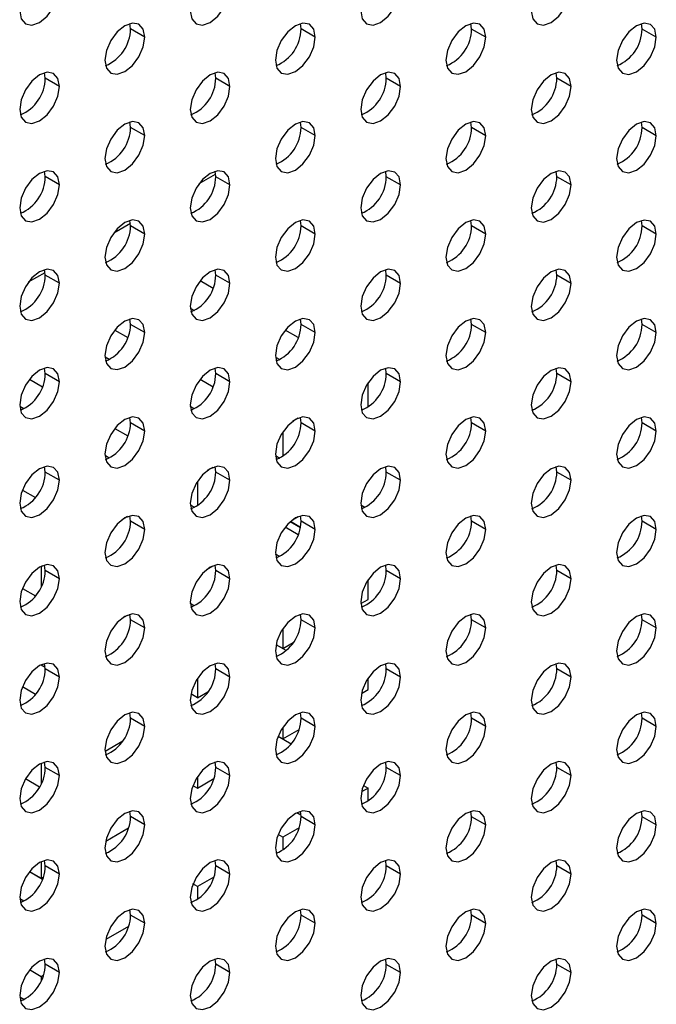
# Model space of a CAD drawing. Header units: millimetres. Extents: x 0 to 1118, y 0 to 864.
# Tile 290 of 309: x 1012 to 1016, y 703 to 709. Entities that reach past the tile are written whole.
import ezdxf

# ---------------------------------------------------------------- set-up
doc = ezdxf.new("R2010")
doc.units = ezdxf.units.MM

msp = doc.modelspace()

# ---------------------------------------------------------------- linework, layer by layer
at = {"color": 7, "linetype": 'Continuous', "lineweight": 25}
for p, q in [((1012.5828, 708.9044), (1012.5788, 708.9382)), ((1012.6712, 708.8533), (1012.5828, 708.9044)), ((1013.6435, 708.9043), (1013.6394, 708.9381)), ((1013.7319, 708.8532), (1013.6435, 708.9043)), ((1014.7041, 708.9042), (1014.7001, 708.938)), ((1014.7925, 708.8531), (1014.7041, 708.9042)), ((1015.7648, 708.9041), (1015.7608, 708.9379)), ((1015.8532, 708.853), (1015.7648, 708.9041)), ((1012.0525, 708.5982), (1012.0484, 708.6321)), ((1012.1409, 708.5472), (1012.0525, 708.5982)), ((1013.1131, 708.5981), (1013.1091, 708.632)), ((1013.2015, 708.5471), (1013.1131, 708.5981)), ((1014.1738, 708.598), (1014.1698, 708.6319)), ((1014.2622, 708.547), (1014.1738, 708.598)), ((1015.2345, 708.5979), (1015.2304, 708.6318)), ((1015.3228, 708.5469), (1015.2345, 708.5979)), ((1012.5828, 708.292), (1012.5788, 708.3258)), ((1012.6712, 708.2409), (1012.5828, 708.292)), ((1013.6435, 708.2919), (1013.6394, 708.3257)), ((1013.7319, 708.2408), (1013.6435, 708.2919)), ((1014.7041, 708.2918), (1014.7001, 708.3256)), ((1014.7925, 708.2407), (1014.7041, 708.2918)), ((1015.7648, 708.2917), (1015.7608, 708.3255)), ((1015.8532, 708.2406), (1015.7648, 708.2917)), ((1012.0525, 707.9858), (1012.0484, 708.0197)), ((1012.1409, 707.9348), (1012.0525, 707.9858)), ((1013.0094, 707.9429), (1013.1123, 708.0022)), ((1013.1131, 707.9857), (1013.1091, 708.0196)), ((1013.2015, 707.9347), (1013.1131, 707.9857)), ((1014.1738, 707.9856), (1014.1698, 708.0195)), ((1014.2622, 707.9346), (1014.1738, 707.9856)), ((1015.2345, 707.9855), (1015.2304, 708.0194)), ((1015.3228, 707.9345), (1015.2345, 707.9855)), ((1012.4791, 707.6367), (1012.5819, 707.6961)), ((1012.5828, 707.6795), (1012.5788, 707.7134)), ((1012.6712, 707.6285), (1012.5828, 707.6795)), ((1013.6435, 707.6794), (1013.6394, 707.7133)), ((1013.7319, 707.6284), (1013.6435, 707.6794)), ((1014.7041, 707.6793), (1014.7001, 707.7132)), ((1014.7925, 707.6283), (1014.7041, 707.6793)), ((1015.7648, 707.6792), (1015.7608, 707.7131)), ((1015.8532, 707.6282), (1015.7648, 707.6792)), ((1011.9488, 707.3306), (1012.0516, 707.39)), ((1012.0525, 707.3734), (1012.0484, 707.4073)), ((1012.1409, 707.3224), (1012.0525, 707.3734)), ((1013.1131, 707.3733), (1013.1091, 707.4072)), ((1013.2015, 707.3223), (1013.1131, 707.3733)), ((1014.1738, 707.3732), (1014.1698, 707.4071)), ((1014.2622, 707.3222), (1014.1738, 707.3732)), ((1015.2345, 707.3731), (1015.2304, 707.407)), ((1015.3228, 707.3221), (1015.2345, 707.3731)), ((1013.0961, 707.2911), (1013.0151, 707.3379)), ((1012.9544, 707.1688), (1012.9801, 707.154)), ((1012.5828, 707.0671), (1012.5788, 707.101)), ((1012.6712, 707.0161), (1012.5828, 707.0671)), ((1013.6435, 707.067), (1013.6394, 707.1009)), ((1013.7319, 707.016), (1013.6435, 707.067)), ((1014.7041, 707.0669), (1014.7001, 707.1008)), ((1014.7925, 707.0159), (1014.7041, 707.0669)), ((1015.7648, 707.0668), (1015.7608, 707.1007)), ((1015.8532, 707.0158), (1015.7648, 707.0668)), ((1012.4848, 707.0317), (1012.5658, 706.985)), ((1013.6265, 706.985), (1013.5455, 707.0317)), ((1012.4498, 706.8479), (1012.4241, 706.8627)), ((1013.4847, 706.8627), (1013.5105, 706.8478)), ((1012.0525, 706.761), (1012.0484, 706.7949)), ((1012.1409, 706.71), (1012.0525, 706.761)), ((1013.1131, 706.7609), (1013.1091, 706.7948)), ((1013.2015, 706.7099), (1013.1131, 706.7609)), ((1014.1738, 706.7608), (1014.1698, 706.7947)), ((1014.2622, 706.7098), (1014.1738, 706.7608)), ((1015.2345, 706.7607), (1015.2304, 706.7946)), ((1015.3228, 706.7097), (1015.2345, 706.7607)), ((1011.9545, 706.7256), (1012.0355, 706.6788)), ((1013.0152, 706.7256), (1013.0961, 706.6788)), ((1014.0602, 706.5528), (1014.0602, 706.7038)), ((1011.9195, 706.5417), (1011.8937, 706.5566)), ((1012.9802, 706.5416), (1012.9544, 706.5566)), ((1012.5828, 706.4547), (1012.5788, 706.4886)), ((1012.6712, 706.4037), (1012.5828, 706.4547)), ((1013.6256, 706.4837), (1013.5906, 706.4635)), ((1013.6435, 706.4546), (1013.6394, 706.4885)), ((1013.7319, 706.4036), (1013.6435, 706.4546)), ((1014.7041, 706.4545), (1014.7001, 706.4884)), ((1014.7925, 706.4035), (1014.7041, 706.4545)), ((1015.7648, 706.4544), (1015.7608, 706.4883)), ((1015.8532, 706.4034), (1015.7648, 706.4544)), ((1012.4849, 706.4194), (1012.5658, 706.3727)), ((1013.5298, 706.3977), (1013.5298, 706.2466)), ((1012.4499, 706.2355), (1012.424, 706.2504)), ((1013.4847, 706.2504), (1013.5106, 706.2354)), ((1013.4847, 706.2503), (1013.5106, 706.2354)), ((1012.0525, 706.1486), (1012.0484, 706.1824)), ((1012.1409, 706.0976), (1012.0525, 706.1486)), ((1013.0952, 706.1776), (1013.0603, 706.1574)), ((1013.1131, 706.1485), (1013.1091, 706.1823)), ((1013.2015, 706.0975), (1013.1131, 706.1485)), ((1014.1738, 706.1484), (1014.1698, 706.1822)), ((1014.2622, 706.0974), (1014.1738, 706.1484)), ((1015.2345, 706.1483), (1015.2304, 706.1821)), ((1015.3228, 706.0973), (1015.2345, 706.1483)), ((1012.9995, 706.0915), (1012.9995, 705.9405)), ((1011.9104, 706.0367), (1011.9913, 705.99)), ((1012.9544, 705.9442), (1012.9803, 705.9293)), ((1014.015, 705.9441), (1014.0409, 705.9292)), ((1012.5649, 705.8714), (1012.5301, 705.8513)), ((1012.5828, 705.8423), (1012.5788, 705.8762)), ((1012.6712, 705.7913), (1012.5828, 705.8423)), ((1013.5767, 705.8399), (1013.6394, 705.8037)), ((1013.6394, 705.8037), (1013.5768, 705.8399)), ((1013.5906, 705.8511), (1013.6256, 705.8713)), ((1013.6435, 705.8422), (1013.6394, 705.8761)), ((1013.7319, 705.7912), (1013.6435, 705.8422)), ((1014.7041, 705.8421), (1014.7001, 705.876)), ((1014.7925, 705.7911), (1014.7041, 705.8421)), ((1015.7648, 705.842), (1015.7608, 705.8759)), ((1015.8532, 705.791), (1015.7648, 705.842)), ((1013.5455, 705.8069), (1013.6265, 705.7602)), ((1013.5106, 705.623), (1013.4847, 705.638)), ((1012.0264, 705.5616), (1012.0272, 705.561)), ((1012.0345, 705.5652), (1012.0272, 705.561)), ((1012.0272, 705.561), (1012.0272, 705.4351)), ((1012.0525, 705.5362), (1012.0484, 705.57)), ((1012.1409, 705.4852), (1012.0525, 705.5362)), ((1013.0603, 705.545), (1013.0952, 705.5652)), ((1013.1131, 705.5361), (1013.1091, 705.5699)), ((1013.2015, 705.4851), (1013.1131, 705.5361)), ((1014.1738, 705.536), (1014.1698, 705.5698)), ((1014.2622, 705.485), (1014.1738, 705.536)), ((1015.2345, 705.5359), (1015.2304, 705.5697)), ((1015.3228, 705.4849), (1015.2345, 705.5359)), ((1014.0602, 705.3567), (1014.0602, 705.479)), ((1011.9104, 705.4244), (1011.9913, 705.3776)), ((1011.9104, 705.4243), (1011.9913, 705.3776)), ((1012.9803, 705.3169), (1012.9544, 705.3318)), ((1014.0151, 705.3307), (1014.0602, 705.3567)), ((1012.5301, 705.2389), (1012.5649, 705.259)), ((1012.5828, 705.2299), (1012.5788, 705.2638)), ((1012.6712, 705.1789), (1012.5828, 705.2299)), ((1013.6435, 705.2298), (1013.6394, 705.2637)), ((1013.7319, 705.1788), (1013.6435, 705.2298)), ((1014.7041, 705.2297), (1014.7001, 705.2636)), ((1014.7925, 705.1787), (1014.7041, 705.2297)), ((1015.7648, 705.2296), (1015.7608, 705.2635)), ((1015.8532, 705.1786), (1015.7648, 705.2296)), ((1013.5298, 705.1728), (1013.5298, 705.0505)), ((1013.5298, 705.0505), (1013.5947, 705.088)), ((1013.5298, 705.0505), (1013.4884, 705.0744)), ((1013.551, 705.0382), (1013.4884, 705.0744)), ((1012.0263, 704.9491), (1012.0521, 704.9342)), ((1012.0264, 704.9491), (1012.0272, 704.9486)), ((1012.0272, 704.9486), (1012.0345, 704.9528)), ((1012.0272, 704.9496), (1012.0272, 704.9486)), ((1012.0525, 704.9238), (1012.0484, 704.9576)), ((1012.1409, 704.8727), (1012.0525, 704.9238)), ((1013.1131, 704.9237), (1013.1091, 704.9575)), ((1013.2015, 704.8726), (1013.1131, 704.9237)), ((1014.1738, 704.9236), (1014.1698, 704.9574)), ((1014.2622, 704.8725), (1014.1738, 704.9236)), ((1015.2345, 704.9235), (1015.2304, 704.9573)), ((1015.3228, 704.8724), (1015.2345, 704.9235)), ((1012.9995, 704.8667), (1012.9995, 704.7444)), ((1014.0601, 704.7953), (1014.0601, 704.8666)), ((1011.9913, 704.7652), (1011.9104, 704.812)), ((1012.9995, 704.7444), (1013.0644, 704.7818)), ((1014.0195, 704.7718), (1014.0601, 704.7953)), ((1012.9995, 704.7444), (1012.9581, 704.7683)), ((1012.5828, 704.6175), (1012.5788, 704.6514)), ((1012.6712, 704.5665), (1012.5828, 704.6175)), ((1013.6435, 704.6174), (1013.6394, 704.6513)), ((1013.7319, 704.5664), (1013.6435, 704.6174)), ((1014.7041, 704.6173), (1014.7001, 704.6512)), ((1014.7925, 704.5663), (1014.7041, 704.6173)), ((1015.7648, 704.6172), (1015.7608, 704.6511)), ((1015.8532, 704.5662), (1015.7648, 704.6172)), ((1013.5298, 704.5604), (1013.5298, 704.4891)), ((1013.5298, 704.4891), (1013.6309, 704.5475)), ((1012.4241, 704.4122), (1012.534, 704.4757)), ((1013.5013, 704.5055), (1013.5823, 704.4588)), ((1013.5014, 704.5056), (1013.5298, 704.4891)), ((1012.0272, 704.3372), (1012.0272, 704.2103)), ((1012.0525, 704.3114), (1012.0484, 704.3452)), ((1012.1409, 704.2603), (1012.0525, 704.3114)), ((1013.1131, 704.3113), (1013.1091, 704.3451)), ((1013.2015, 704.2602), (1013.1131, 704.3113)), ((1014.1738, 704.3112), (1014.1698, 704.345)), ((1014.2622, 704.2601), (1014.1738, 704.3112)), ((1015.2345, 704.3111), (1015.2304, 704.3449)), ((1015.3228, 704.26), (1015.2345, 704.3111)), ((1012.0163, 704.1894), (1011.9296, 704.2395)), ((1012.0162, 704.1894), (1011.9296, 704.2394)), ((1012.9995, 704.2543), (1012.9995, 704.183)), ((1012.9995, 704.183), (1013.1006, 704.2414)), ((1012.971, 704.1994), (1012.9995, 704.183)), ((1014.0601, 704.1829), (1014.0195, 704.1594)), ((1014.0317, 704.1993), (1014.0601, 704.1829)), ((1014.0601, 704.1031), (1014.0601, 704.1829)), ((1012.5828, 704.0051), (1012.5788, 704.039)), ((1012.6712, 703.9541), (1012.5828, 704.0051)), ((1013.6173, 704.0303), (1013.6431, 704.0154)), ((1013.6435, 704.005), (1013.6394, 704.0389)), ((1013.7319, 703.954), (1013.6435, 704.005)), ((1014.7041, 704.0049), (1014.7001, 704.0388)), ((1014.7925, 703.9539), (1014.7041, 704.0049)), ((1015.7648, 704.0048), (1015.7608, 704.0387)), ((1015.8532, 703.9538), (1015.7648, 704.0048)), ((1012.4285, 703.8534), (1012.5703, 703.9352)), ((1013.6309, 703.9351), (1013.5298, 703.8767)), ((1013.5298, 703.8767), (1013.5013, 703.8932)), ((1013.5298, 703.8767), (1013.5298, 703.797)), ((1012.0272, 703.7247), (1012.0272, 703.6217)), ((1012.0525, 703.699), (1012.0484, 703.7328)), ((1012.1409, 703.6479), (1012.0525, 703.699)), ((1013.1131, 703.6989), (1013.1091, 703.7327)), ((1013.2015, 703.6478), (1013.1131, 703.6989)), ((1014.1738, 703.6988), (1014.1698, 703.7326)), ((1014.2622, 703.6477), (1014.1738, 703.6988)), ((1015.2345, 703.6987), (1015.2304, 703.7325)), ((1015.3228, 703.6476), (1015.2345, 703.6987)), ((1011.9545, 703.6637), (1012.0355, 703.6169)), ((1011.9546, 703.6637), (1012.0272, 703.6217)), ((1012.0272, 703.6217), (1012.04, 703.6291)), ((1013.1006, 703.629), (1012.9995, 703.5706)), ((1012.9995, 703.5706), (1012.971, 703.587)), ((1012.9995, 703.5706), (1012.9995, 703.4908)), ((1011.9196, 703.4797), (1011.8937, 703.4947)), ((1012.5828, 703.3927), (1012.5788, 703.4266)), ((1012.6712, 703.3417), (1012.5828, 703.3927)), ((1013.6435, 703.3926), (1013.6394, 703.4265)), ((1013.7319, 703.3416), (1013.6435, 703.3926)), ((1014.7041, 703.3925), (1014.7001, 703.4264)), ((1014.7925, 703.3415), (1014.7041, 703.3925)), ((1015.7648, 703.3924), (1015.7608, 703.4263)), ((1015.8532, 703.3414), (1015.7648, 703.3924)), ((1012.5703, 703.3228), (1012.4285, 703.241)), ((1012.0525, 703.0866), (1012.0484, 703.1204)), ((1012.1409, 703.0355), (1012.0525, 703.0866)), ((1013.1131, 703.0865), (1013.1091, 703.1203)), ((1013.2015, 703.0354), (1013.1131, 703.0865)), ((1014.1738, 703.0864), (1014.1698, 703.1202)), ((1014.2622, 703.0353), (1014.1738, 703.0864)), ((1015.2345, 703.0863), (1015.2304, 703.1201)), ((1015.3228, 703.0352), (1015.2345, 703.0863)), ((1012.0272, 703.0093), (1011.9546, 703.0513)), ((1012.04, 703.0167), (1012.0272, 703.0093)), ((1012.0272, 703.0093), (1012.0272, 702.9854)), ((1011.9196, 702.8673), (1011.8937, 702.8823))]:
    msp.add_line(p, q, dxfattribs=at)
at = {"color": 7, "linetype": 'Continuous', "lineweight": 25, "flags": 128}
for points in [[(1011.8934, 709.0167), (1011.9028, 708.9675), (1011.9296, 708.9366), (1011.9698, 708.9288), (1012.0171, 708.9453), (1012.0645, 708.9835), (1012.1046, 709.0376), (1012.1314, 709.0995), (1012.1409, 709.1596)], [(1012.954, 709.0166), (1012.9635, 708.9674), (1012.9903, 708.9365), (1013.0304, 708.9287), (1013.0778, 708.9452), (1013.1251, 708.9834), (1013.1653, 709.0375), (1013.1921, 709.0994), (1013.2015, 709.1595)], [(1014.0147, 709.0165), (1014.0241, 708.9673), (1014.0509, 708.9364), (1014.0911, 708.9286), (1014.1384, 708.9451), (1014.1858, 708.9833), (1014.2259, 709.0374), (1014.2528, 709.0993), (1014.2622, 709.1594)], [(1015.0754, 709.0164), (1015.0848, 708.9672), (1015.1116, 708.9363), (1015.1517, 708.9285), (1015.1991, 708.945), (1015.2465, 708.9832), (1015.2866, 709.0373), (1015.3134, 709.0992), (1015.3228, 709.1593)], [(1012.6712, 708.8533), (1012.6618, 708.9026), (1012.635, 708.9335), (1012.5948, 708.9413), (1012.5475, 708.9248), (1012.5001, 708.8866), (1012.46, 708.8324), (1012.4331, 708.7706), (1012.4237, 708.7105)], [(1013.7319, 708.8532), (1013.7224, 708.9025), (1013.6956, 708.9334), (1013.6555, 708.9412), (1013.6081, 708.9247), (1013.5608, 708.8865), (1013.5206, 708.8323), (1013.4938, 708.7705), (1013.4844, 708.7104)], [(1014.7925, 708.8531), (1014.7831, 708.9024), (1014.7563, 708.9333), (1014.7161, 708.9411), (1014.6688, 708.9246), (1014.6214, 708.8864), (1014.5813, 708.8322), (1014.5544, 708.7704), (1014.545, 708.7103)], [(1015.8532, 708.853), (1015.8438, 708.9023), (1015.8169, 708.9332), (1015.7768, 708.941), (1015.7294, 708.9245), (1015.6821, 708.8863), (1015.6419, 708.8321), (1015.6151, 708.7703), (1015.6057, 708.7102)], [(1012.4237, 708.7105), (1012.4331, 708.6612), (1012.46, 708.6303), (1012.5001, 708.6225), (1012.5475, 708.639), (1012.5948, 708.6772), (1012.635, 708.7314), (1012.6618, 708.7932), (1012.6712, 708.8533)], [(1013.4844, 708.7104), (1013.4938, 708.6611), (1013.5206, 708.6302), (1013.5608, 708.6224), (1013.6081, 708.6389), (1013.6555, 708.6771), (1013.6956, 708.7313), (1013.7224, 708.7931), (1013.7319, 708.8532)], [(1014.545, 708.7103), (1014.5544, 708.661), (1014.5813, 708.6301), (1014.6214, 708.6223), (1014.6688, 708.6388), (1014.7161, 708.677), (1014.7563, 708.7312), (1014.7831, 708.793), (1014.7925, 708.8531)], [(1015.6057, 708.7102), (1015.6151, 708.6609), (1015.6419, 708.63), (1015.6821, 708.6222), (1015.7294, 708.6387), (1015.7768, 708.6769), (1015.8169, 708.7311), (1015.8438, 708.7929), (1015.8532, 708.853)], [(1012.1409, 708.5472), (1012.1314, 708.5964), (1012.1046, 708.6273), (1012.0645, 708.6351), (1012.0171, 708.6186), (1011.9698, 708.5804), (1011.9296, 708.5263), (1011.9028, 708.4644), (1011.8934, 708.4043)], [(1013.2015, 708.5471), (1013.1921, 708.5963), (1013.1653, 708.6272), (1013.1251, 708.635), (1013.0778, 708.6185), (1013.0304, 708.5803), (1012.9903, 708.5262), (1012.9635, 708.4643), (1012.954, 708.4042)], [(1014.2622, 708.547), (1014.2528, 708.5962), (1014.2259, 708.6271), (1014.1858, 708.6349), (1014.1384, 708.6184), (1014.0911, 708.5802), (1014.0509, 708.5261), (1014.0241, 708.4642), (1014.0147, 708.4041)], [(1015.3228, 708.5469), (1015.3134, 708.5961), (1015.2866, 708.627), (1015.2465, 708.6348), (1015.1991, 708.6183), (1015.1517, 708.5801), (1015.1116, 708.526), (1015.0848, 708.4641), (1015.0754, 708.404)], [(1011.8934, 708.4043), (1011.9028, 708.3551), (1011.9296, 708.3242), (1011.9698, 708.3164), (1012.0171, 708.3328), (1012.0645, 708.3711), (1012.1046, 708.4252), (1012.1314, 708.4871), (1012.1409, 708.5472)], [(1012.954, 708.4042), (1012.9635, 708.355), (1012.9903, 708.3241), (1013.0304, 708.3163), (1013.0778, 708.3328), (1013.1251, 708.371), (1013.1653, 708.4251), (1013.1921, 708.487), (1013.2015, 708.5471)], [(1014.0147, 708.4041), (1014.0241, 708.3549), (1014.0509, 708.324), (1014.0911, 708.3162), (1014.1384, 708.3327), (1014.1858, 708.3709), (1014.2259, 708.425), (1014.2528, 708.4869), (1014.2622, 708.547)], [(1015.0754, 708.404), (1015.0848, 708.3548), (1015.1116, 708.3239), (1015.1517, 708.3161), (1015.1991, 708.3326), (1015.2465, 708.3708), (1015.2866, 708.4249), (1015.3134, 708.4868), (1015.3228, 708.5469)], [(1012.6712, 708.2409), (1012.6618, 708.2902), (1012.635, 708.321), (1012.5948, 708.3288), (1012.5475, 708.3124), (1012.5001, 708.2742), (1012.46, 708.22), (1012.4331, 708.1582), (1012.4237, 708.0981)], [(1013.7319, 708.2408), (1013.7224, 708.2901), (1013.6956, 708.3209), (1013.6555, 708.3287), (1013.6081, 708.3123), (1013.5608, 708.2741), (1013.5206, 708.2199), (1013.4938, 708.1581), (1013.4844, 708.098)], [(1014.7925, 708.2407), (1014.7831, 708.29), (1014.7563, 708.3208), (1014.7161, 708.3286), (1014.6688, 708.3122), (1014.6214, 708.274), (1014.5813, 708.2198), (1014.5544, 708.158), (1014.545, 708.0979)], [(1015.8532, 708.2406), (1015.8438, 708.2899), (1015.8169, 708.3207), (1015.7768, 708.3285), (1015.7294, 708.3121), (1015.6821, 708.2739), (1015.6419, 708.2197), (1015.6151, 708.1579), (1015.6057, 708.0978)], [(1012.4237, 708.0981), (1012.4331, 708.0488), (1012.46, 708.0179), (1012.5001, 708.0101), (1012.5475, 708.0266), (1012.5948, 708.0648), (1012.635, 708.119), (1012.6618, 708.1808), (1012.6712, 708.2409)], [(1013.4844, 708.098), (1013.4938, 708.0487), (1013.5206, 708.0178), (1013.5608, 708.01), (1013.6081, 708.0265), (1013.6555, 708.0647), (1013.6956, 708.1189), (1013.7224, 708.1807), (1013.7319, 708.2408)], [(1014.545, 708.0979), (1014.5544, 708.0486), (1014.5813, 708.0177), (1014.6214, 708.0099), (1014.6688, 708.0264), (1014.7161, 708.0646), (1014.7563, 708.1188), (1014.7831, 708.1806), (1014.7925, 708.2407)], [(1015.6057, 708.0978), (1015.6151, 708.0485), (1015.6419, 708.0176), (1015.6821, 708.0098), (1015.7294, 708.0263), (1015.7768, 708.0645), (1015.8169, 708.1187), (1015.8438, 708.1805), (1015.8532, 708.2406)], [(1012.1409, 707.9348), (1012.1314, 707.984), (1012.1046, 708.0149), (1012.0645, 708.0227), (1012.0171, 708.0062), (1011.9698, 707.968), (1011.9296, 707.9139), (1011.9028, 707.852), (1011.8934, 707.7919)], [(1013.2015, 707.9347), (1013.1921, 707.9839), (1013.1653, 708.0148), (1013.1251, 708.0226), (1013.0778, 708.0061), (1013.0304, 707.9679), (1012.9903, 707.9138), (1012.9635, 707.8519), (1012.954, 707.7918)], [(1014.2622, 707.9346), (1014.2528, 707.9838), (1014.2259, 708.0147), (1014.1858, 708.0225), (1014.1384, 708.006), (1014.0911, 707.9678), (1014.0509, 707.9137), (1014.0241, 707.8518), (1014.0147, 707.7917)], [(1015.3228, 707.9345), (1015.3134, 707.9837), (1015.2866, 708.0146), (1015.2465, 708.0224), (1015.1991, 708.0059), (1015.1517, 707.9677), (1015.1116, 707.9136), (1015.0848, 707.8517), (1015.0754, 707.7916)], [(1011.8934, 707.7919), (1011.9028, 707.7427), (1011.9296, 707.7118), (1011.9698, 707.704), (1012.0171, 707.7204), (1012.0645, 707.7587), (1012.1046, 707.8128), (1012.1314, 707.8747), (1012.1409, 707.9348)], [(1012.954, 707.7918), (1012.9635, 707.7426), (1012.9903, 707.7117), (1013.0304, 707.7039), (1013.0778, 707.7203), (1013.1251, 707.7586), (1013.1653, 707.8127), (1013.1921, 707.8746), (1013.2015, 707.9347)], [(1014.0147, 707.7917), (1014.0241, 707.7425), (1014.0509, 707.7116), (1014.0911, 707.7038), (1014.1384, 707.7202), (1014.1858, 707.7585), (1014.2259, 707.8126), (1014.2528, 707.8745), (1014.2622, 707.9346)], [(1015.0754, 707.7916), (1015.0848, 707.7424), (1015.1116, 707.7115), (1015.1517, 707.7037), (1015.1991, 707.7201), (1015.2465, 707.7584), (1015.2866, 707.8125), (1015.3134, 707.8744), (1015.3228, 707.9345)], [(1012.6712, 707.6285), (1012.6618, 707.6778), (1012.635, 707.7086), (1012.5948, 707.7164), (1012.5475, 707.7), (1012.5001, 707.6618), (1012.46, 707.6076), (1012.4331, 707.5458), (1012.4237, 707.4857)], [(1013.7319, 707.6284), (1013.7224, 707.6777), (1013.6956, 707.7085), (1013.6555, 707.7163), (1013.6081, 707.6999), (1013.5608, 707.6617), (1013.5206, 707.6075), (1013.4938, 707.5457), (1013.4844, 707.4856)], [(1014.7925, 707.6283), (1014.7831, 707.6776), (1014.7563, 707.7084), (1014.7161, 707.7162), (1014.6688, 707.6998), (1014.6214, 707.6616), (1014.5813, 707.6074), (1014.5544, 707.5456), (1014.545, 707.4855)], [(1015.8532, 707.6282), (1015.8438, 707.6775), (1015.8169, 707.7083), (1015.7768, 707.7161), (1015.7294, 707.6997), (1015.6821, 707.6615), (1015.6419, 707.6073), (1015.6151, 707.5455), (1015.6057, 707.4854)], [(1012.4237, 707.4857), (1012.4331, 707.4364), (1012.46, 707.4055), (1012.5001, 707.3977), (1012.5475, 707.4142), (1012.5948, 707.4524), (1012.635, 707.5066), (1012.6618, 707.5684), (1012.6712, 707.6285)], [(1013.4844, 707.4856), (1013.4938, 707.4363), (1013.5206, 707.4054), (1013.5608, 707.3976), (1013.6081, 707.4141), (1013.6555, 707.4523), (1013.6956, 707.5065), (1013.7224, 707.5683), (1013.7319, 707.6284)], [(1014.545, 707.4855), (1014.5544, 707.4362), (1014.5813, 707.4053), (1014.6214, 707.3975), (1014.6688, 707.414), (1014.7161, 707.4522), (1014.7563, 707.5064), (1014.7831, 707.5682), (1014.7925, 707.6283)], [(1015.6057, 707.4854), (1015.6151, 707.4361), (1015.6419, 707.4052), (1015.6821, 707.3974), (1015.7294, 707.4139), (1015.7768, 707.4521), (1015.8169, 707.5063), (1015.8438, 707.5681), (1015.8532, 707.6282)], [(1012.1409, 707.3224), (1012.1314, 707.3716), (1012.1046, 707.4025), (1012.0645, 707.4103), (1012.0171, 707.3938), (1011.9698, 707.3556), (1011.9296, 707.3015), (1011.9028, 707.2396), (1011.8934, 707.1795)], [(1013.2015, 707.3223), (1013.1921, 707.3715), (1013.1653, 707.4024), (1013.1251, 707.4102), (1013.0778, 707.3937), (1013.0304, 707.3555), (1012.9903, 707.3014), (1012.9635, 707.2395), (1012.954, 707.1794)], [(1014.2622, 707.3222), (1014.2528, 707.3714), (1014.2259, 707.4023), (1014.1858, 707.4101), (1014.1384, 707.3936), (1014.0911, 707.3554), (1014.0509, 707.3013), (1014.0241, 707.2394), (1014.0147, 707.1793)], [(1015.3228, 707.3221), (1015.3134, 707.3713), (1015.2866, 707.4022), (1015.2465, 707.41), (1015.1991, 707.3935), (1015.1517, 707.3553), (1015.1116, 707.3012), (1015.0848, 707.2393), (1015.0754, 707.1792)], [(1011.8934, 707.1795), (1011.9028, 707.1303), (1011.9296, 707.0994), (1011.9698, 707.0916), (1012.0171, 707.108), (1012.0645, 707.1463), (1012.1046, 707.2004), (1012.1314, 707.2622), (1012.1409, 707.3224)], [(1012.954, 707.1794), (1012.9635, 707.1302), (1012.9903, 707.0993), (1013.0304, 707.0915), (1013.0778, 707.1079), (1013.1251, 707.1462), (1013.1653, 707.2003), (1013.1921, 707.2621), (1013.2015, 707.3223)], [(1014.0147, 707.1793), (1014.0241, 707.1301), (1014.0509, 707.0992), (1014.0911, 707.0914), (1014.1384, 707.1078), (1014.1858, 707.1461), (1014.2259, 707.2002), (1014.2528, 707.262), (1014.2622, 707.3222)], [(1015.0754, 707.1792), (1015.0848, 707.13), (1015.1116, 707.0991), (1015.1517, 707.0913), (1015.1991, 707.1077), (1015.2465, 707.146), (1015.2866, 707.2001), (1015.3134, 707.2619), (1015.3228, 707.3221)], [(1012.6712, 707.0161), (1012.6618, 707.0654), (1012.635, 707.0962), (1012.5948, 707.104), (1012.5475, 707.0876), (1012.5001, 707.0494), (1012.46, 706.9952), (1012.4331, 706.9334), (1012.4237, 706.8732)], [(1013.7319, 707.016), (1013.7224, 707.0653), (1013.6956, 707.0961), (1013.6555, 707.1039), (1013.6081, 707.0875), (1013.5608, 707.0493), (1013.5206, 706.9951), (1013.4938, 706.9333), (1013.4844, 706.8731)], [(1014.7925, 707.0159), (1014.7831, 707.0652), (1014.7563, 707.096), (1014.7161, 707.1038), (1014.6688, 707.0874), (1014.6214, 707.0492), (1014.5813, 706.995), (1014.5544, 706.9332), (1014.545, 706.873)], [(1015.8532, 707.0158), (1015.8438, 707.0651), (1015.8169, 707.0959), (1015.7768, 707.1037), (1015.7294, 707.0873), (1015.6821, 707.0491), (1015.6419, 706.9949), (1015.6151, 706.9331), (1015.6057, 706.8729)], [(1012.4237, 706.8732), (1012.4331, 706.824), (1012.46, 706.7931), (1012.5001, 706.7853), (1012.5475, 706.8018), (1012.5948, 706.84), (1012.635, 706.8942), (1012.6618, 706.956), (1012.6712, 707.0161)], [(1013.4844, 706.8731), (1013.4938, 706.8239), (1013.5206, 706.793), (1013.5608, 706.7852), (1013.6081, 706.8017), (1013.6555, 706.8399), (1013.6956, 706.8941), (1013.7224, 706.9559), (1013.7319, 707.016)], [(1014.545, 706.873), (1014.5544, 706.8238), (1014.5813, 706.7929), (1014.6214, 706.7851), (1014.6688, 706.8016), (1014.7161, 706.8398), (1014.7563, 706.894), (1014.7831, 706.9558), (1014.7925, 707.0159)], [(1015.6057, 706.8729), (1015.6151, 706.8237), (1015.6419, 706.7928), (1015.6821, 706.785), (1015.7294, 706.8015), (1015.7768, 706.8397), (1015.8169, 706.8939), (1015.8438, 706.9557), (1015.8532, 707.0158)], [(1012.1409, 706.71), (1012.1314, 706.7592), (1012.1046, 706.7901), (1012.0645, 706.7979), (1012.0171, 706.7814), (1011.9698, 706.7432), (1011.9296, 706.6891), (1011.9028, 706.6272), (1011.8934, 706.5671)], [(1013.2015, 706.7099), (1013.1921, 706.7591), (1013.1653, 706.79), (1013.1251, 706.7978), (1013.0778, 706.7813), (1013.0304, 706.7431), (1012.9903, 706.689), (1012.9635, 706.6271), (1012.954, 706.567)], [(1014.2622, 706.7098), (1014.2528, 706.759), (1014.2259, 706.7899), (1014.1858, 706.7977), (1014.1384, 706.7812), (1014.0911, 706.743), (1014.0509, 706.6889), (1014.0241, 706.627), (1014.0147, 706.5669)], [(1015.3228, 706.7097), (1015.3134, 706.7589), (1015.2866, 706.7898), (1015.2465, 706.7976), (1015.1991, 706.7811), (1015.1517, 706.7429), (1015.1116, 706.6888), (1015.0848, 706.6269), (1015.0754, 706.5668)], [(1011.8934, 706.5671), (1011.9028, 706.5178), (1011.9296, 706.487), (1011.9698, 706.4792), (1012.0171, 706.4956), (1012.0645, 706.5338), (1012.1046, 706.588), (1012.1314, 706.6498), (1012.1409, 706.71)], [(1012.954, 706.567), (1012.9635, 706.5177), (1012.9903, 706.4869), (1013.0304, 706.4791), (1013.0778, 706.4955), (1013.1251, 706.5337), (1013.1653, 706.5879), (1013.1921, 706.6497), (1013.2015, 706.7099)], [(1014.0147, 706.5669), (1014.0241, 706.5176), (1014.0509, 706.4868), (1014.0911, 706.479), (1014.1384, 706.4954), (1014.1858, 706.5336), (1014.2259, 706.5878), (1014.2528, 706.6496), (1014.2622, 706.7098)], [(1015.0754, 706.5668), (1015.0848, 706.5175), (1015.1116, 706.4867), (1015.1517, 706.4789), (1015.1991, 706.4953), (1015.2465, 706.5335), (1015.2866, 706.5877), (1015.3134, 706.6495), (1015.3228, 706.7097)], [(1012.6712, 706.4037), (1012.6618, 706.453), (1012.635, 706.4838), (1012.5948, 706.4916), (1012.5475, 706.4752), (1012.5001, 706.437), (1012.46, 706.3828), (1012.4331, 706.321), (1012.4237, 706.2608)], [(1013.7319, 706.4036), (1013.7224, 706.4529), (1013.6956, 706.4837), (1013.6555, 706.4915), (1013.6081, 706.4751), (1013.5608, 706.4369), (1013.5206, 706.3827), (1013.4938, 706.3209), (1013.4844, 706.2607)], [(1014.7925, 706.4035), (1014.7831, 706.4528), (1014.7563, 706.4836), (1014.7161, 706.4914), (1014.6688, 706.475), (1014.6214, 706.4368), (1014.5813, 706.3826), (1014.5544, 706.3208), (1014.545, 706.2606)], [(1015.8532, 706.4034), (1015.8438, 706.4527), (1015.8169, 706.4835), (1015.7768, 706.4913), (1015.7294, 706.4749), (1015.6821, 706.4367), (1015.6419, 706.3825), (1015.6151, 706.3207), (1015.6057, 706.2605)], [(1012.4237, 706.2608), (1012.4331, 706.2116), (1012.46, 706.1807), (1012.5001, 706.1729), (1012.5475, 706.1894), (1012.5948, 706.2276), (1012.635, 706.2817), (1012.6618, 706.3436), (1012.6712, 706.4037)], [(1013.4844, 706.2607), (1013.4938, 706.2115), (1013.5206, 706.1806), (1013.5608, 706.1728), (1013.6081, 706.1893), (1013.6555, 706.2275), (1013.6956, 706.2816), (1013.7224, 706.3435), (1013.7319, 706.4036)], [(1014.545, 706.2606), (1014.5544, 706.2114), (1014.5813, 706.1805), (1014.6214, 706.1727), (1014.6688, 706.1892), (1014.7161, 706.2274), (1014.7563, 706.2815), (1014.7831, 706.3434), (1014.7925, 706.4035)], [(1015.6057, 706.2605), (1015.6151, 706.2113), (1015.6419, 706.1804), (1015.6821, 706.1726), (1015.7294, 706.1891), (1015.7768, 706.2273), (1015.8169, 706.2814), (1015.8438, 706.3433), (1015.8532, 706.4034)], [(1012.1409, 706.0976), (1012.1314, 706.1468), (1012.1046, 706.1777), (1012.0645, 706.1855), (1012.0171, 706.169), (1011.9698, 706.1308), (1011.9296, 706.0767), (1011.9028, 706.0148), (1011.8934, 705.9547)], [(1013.2015, 706.0975), (1013.1921, 706.1467), (1013.1653, 706.1776), (1013.1251, 706.1854), (1013.0778, 706.1689), (1013.0304, 706.1307), (1012.9903, 706.0766), (1012.9635, 706.0147), (1012.954, 705.9546)], [(1014.2622, 706.0974), (1014.2528, 706.1466), (1014.2259, 706.1775), (1014.1858, 706.1853), (1014.1384, 706.1688), (1014.0911, 706.1306), (1014.0509, 706.0765), (1014.0241, 706.0146), (1014.0147, 705.9545)], [(1015.3228, 706.0973), (1015.3134, 706.1465), (1015.2866, 706.1774), (1015.2465, 706.1852), (1015.1991, 706.1687), (1015.1517, 706.1305), (1015.1116, 706.0764), (1015.0848, 706.0145), (1015.0754, 705.9544)], [(1011.8934, 705.9547), (1011.9028, 705.9054), (1011.9296, 705.8746), (1011.9698, 705.8668), (1012.0171, 705.8832), (1012.0645, 705.9214), (1012.1046, 705.9756), (1012.1314, 706.0374), (1012.1409, 706.0976)], [(1012.954, 705.9546), (1012.9635, 705.9053), (1012.9903, 705.8745), (1013.0304, 705.8667), (1013.0778, 705.8831), (1013.1251, 705.9213), (1013.1653, 705.9755), (1013.1921, 706.0373), (1013.2015, 706.0975)], [(1014.0147, 705.9545), (1014.0241, 705.9052), (1014.0509, 705.8744), (1014.0911, 705.8666), (1014.1384, 705.883), (1014.1858, 705.9212), (1014.2259, 705.9754), (1014.2528, 706.0372), (1014.2622, 706.0974)], [(1015.0754, 705.9544), (1015.0848, 705.9051), (1015.1116, 705.8743), (1015.1517, 705.8665), (1015.1991, 705.8829), (1015.2465, 705.9211), (1015.2866, 705.9753), (1015.3134, 706.0371), (1015.3228, 706.0973)], [(1012.6712, 705.7913), (1012.6618, 705.8406), (1012.635, 705.8714), (1012.5948, 705.8792), (1012.5475, 705.8628), (1012.5001, 705.8245), (1012.46, 705.7704), (1012.4331, 705.7086), (1012.4237, 705.6484)], [(1013.7319, 705.7912), (1013.7224, 705.8405), (1013.6956, 705.8713), (1013.6555, 705.8791), (1013.6081, 705.8627), (1013.5608, 705.8244), (1013.5206, 705.7703), (1013.4938, 705.7085), (1013.4844, 705.6483)], [(1014.7925, 705.7911), (1014.7831, 705.8404), (1014.7563, 705.8712), (1014.7161, 705.879), (1014.6688, 705.8626), (1014.6214, 705.8244), (1014.5813, 705.7702), (1014.5544, 705.7084), (1014.545, 705.6482)], [(1015.8532, 705.791), (1015.8438, 705.8403), (1015.8169, 705.8711), (1015.7768, 705.8789), (1015.7294, 705.8625), (1015.6821, 705.8243), (1015.6419, 705.7701), (1015.6151, 705.7083), (1015.6057, 705.6481)], [(1012.4237, 705.6484), (1012.4331, 705.5992), (1012.46, 705.5683), (1012.5001, 705.5605), (1012.5475, 705.577), (1012.5948, 705.6152), (1012.635, 705.6693), (1012.6618, 705.7312), (1012.6712, 705.7913)], [(1013.4844, 705.6483), (1013.4938, 705.5991), (1013.5206, 705.5682), (1013.5608, 705.5604), (1013.6081, 705.5769), (1013.6555, 705.6151), (1013.6956, 705.6692), (1013.7224, 705.7311), (1013.7319, 705.7912)], [(1014.545, 705.6482), (1014.5544, 705.599), (1014.5813, 705.5681), (1014.6214, 705.5603), (1014.6688, 705.5768), (1014.7161, 705.615), (1014.7563, 705.6691), (1014.7831, 705.731), (1014.7925, 705.7911)], [(1015.6057, 705.6481), (1015.6151, 705.5989), (1015.6419, 705.568), (1015.6821, 705.5602), (1015.7294, 705.5767), (1015.7768, 705.6149), (1015.8169, 705.669), (1015.8438, 705.7309), (1015.8532, 705.791)], [(1012.1409, 705.4852), (1012.1314, 705.5344), (1012.1046, 705.5653), (1012.0645, 705.5731), (1012.0171, 705.5566), (1011.9698, 705.5184), (1011.9296, 705.4642), (1011.9028, 705.4024), (1011.8934, 705.3423)], [(1013.2015, 705.4851), (1013.1921, 705.5343), (1013.1653, 705.5652), (1013.1251, 705.573), (1013.0778, 705.5565), (1013.0304, 705.5183), (1012.9903, 705.4641), (1012.9635, 705.4023), (1012.954, 705.3422)], [(1014.2622, 705.485), (1014.2528, 705.5342), (1014.2259, 705.5651), (1014.1858, 705.5729), (1014.1384, 705.5564), (1014.0911, 705.5182), (1014.0509, 705.464), (1014.0241, 705.4022), (1014.0147, 705.3421)], [(1015.3228, 705.4849), (1015.3134, 705.5341), (1015.2866, 705.565), (1015.2465, 705.5728), (1015.1991, 705.5563), (1015.1517, 705.5181), (1015.1116, 705.4639), (1015.0848, 705.4021), (1015.0754, 705.342)], [(1011.8934, 705.3423), (1011.9028, 705.293), (1011.9296, 705.2622), (1011.9698, 705.2544), (1012.0171, 705.2708), (1012.0645, 705.309), (1012.1046, 705.3632), (1012.1314, 705.425), (1012.1409, 705.4852)], [(1012.954, 705.3422), (1012.9635, 705.2929), (1012.9903, 705.2621), (1013.0304, 705.2543), (1013.0778, 705.2707), (1013.1251, 705.3089), (1013.1653, 705.3631), (1013.1921, 705.4249), (1013.2015, 705.4851)], [(1014.0147, 705.3421), (1014.0241, 705.2928), (1014.0509, 705.262), (1014.0911, 705.2542), (1014.1384, 705.2706), (1014.1858, 705.3088), (1014.2259, 705.363), (1014.2528, 705.4248), (1014.2622, 705.485)], [(1015.0754, 705.342), (1015.0848, 705.2927), (1015.1116, 705.2619), (1015.1517, 705.2541), (1015.1991, 705.2705), (1015.2465, 705.3087), (1015.2866, 705.3629), (1015.3134, 705.4247), (1015.3228, 705.4849)], [(1012.6712, 705.1789), (1012.6618, 705.2281), (1012.635, 705.259), (1012.5948, 705.2668), (1012.5475, 705.2504), (1012.5001, 705.2121), (1012.46, 705.158), (1012.4331, 705.0961), (1012.4237, 705.036)], [(1013.7319, 705.1788), (1013.7224, 705.228), (1013.6956, 705.2589), (1013.6555, 705.2667), (1013.6081, 705.2503), (1013.5608, 705.212), (1013.5206, 705.1579), (1013.4938, 705.096), (1013.4844, 705.0359)], [(1014.7925, 705.1787), (1014.7831, 705.2279), (1014.7563, 705.2588), (1014.7161, 705.2666), (1014.6688, 705.2502), (1014.6214, 705.2119), (1014.5813, 705.1578), (1014.5544, 705.096), (1014.545, 705.0358)], [(1015.8532, 705.1786), (1015.8438, 705.2278), (1015.8169, 705.2587), (1015.7768, 705.2665), (1015.7294, 705.2501), (1015.6821, 705.2118), (1015.6419, 705.1577), (1015.6151, 705.0959), (1015.6057, 705.0357)], [(1012.4237, 705.036), (1012.4331, 704.9868), (1012.46, 704.9559), (1012.5001, 704.9481), (1012.5475, 704.9646), (1012.5948, 705.0028), (1012.635, 705.0569), (1012.6618, 705.1188), (1012.6712, 705.1789)], [(1013.4844, 705.0359), (1013.4938, 704.9867), (1013.5206, 704.9558), (1013.5608, 704.948), (1013.6081, 704.9645), (1013.6555, 705.0027), (1013.6956, 705.0568), (1013.7224, 705.1187), (1013.7319, 705.1788)], [(1014.545, 705.0358), (1014.5544, 704.9866), (1014.5813, 704.9557), (1014.6214, 704.9479), (1014.6688, 704.9644), (1014.7161, 705.0026), (1014.7563, 705.0567), (1014.7831, 705.1186), (1014.7925, 705.1787)], [(1015.6057, 705.0357), (1015.6151, 704.9865), (1015.6419, 704.9556), (1015.6821, 704.9478), (1015.7294, 704.9643), (1015.7768, 705.0025), (1015.8169, 705.0566), (1015.8438, 705.1185), (1015.8532, 705.1786)], [(1012.1409, 704.8727), (1012.1314, 704.922), (1012.1046, 704.9529), (1012.0645, 704.9607), (1012.0171, 704.9442), (1011.9698, 704.906), (1011.9296, 704.8518), (1011.9028, 704.79), (1011.8934, 704.7299)], [(1013.2015, 704.8726), (1013.1921, 704.9219), (1013.1653, 704.9528), (1013.1251, 704.9606), (1013.0778, 704.9441), (1013.0304, 704.9059), (1012.9903, 704.8517), (1012.9635, 704.7899), (1012.954, 704.7298)], [(1014.2622, 704.8725), (1014.2528, 704.9218), (1014.2259, 704.9527), (1014.1858, 704.9605), (1014.1384, 704.944), (1014.0911, 704.9058), (1014.0509, 704.8516), (1014.0241, 704.7898), (1014.0147, 704.7297)], [(1015.3228, 704.8724), (1015.3134, 704.9217), (1015.2866, 704.9526), (1015.2465, 704.9604), (1015.1991, 704.9439), (1015.1517, 704.9057), (1015.1116, 704.8515), (1015.0848, 704.7897), (1015.0754, 704.7296)], [(1011.8934, 704.7299), (1011.9028, 704.6806), (1011.9296, 704.6498), (1011.9698, 704.642), (1012.0171, 704.6584), (1012.0645, 704.6966), (1012.1046, 704.7508), (1012.1314, 704.8126), (1012.1409, 704.8727)], [(1012.954, 704.7298), (1012.9635, 704.6805), (1012.9903, 704.6497), (1013.0304, 704.6419), (1013.0778, 704.6583), (1013.1251, 704.6965), (1013.1653, 704.7507), (1013.1921, 704.8125), (1013.2015, 704.8726)], [(1014.0147, 704.7297), (1014.0241, 704.6804), (1014.0509, 704.6496), (1014.0911, 704.6418), (1014.1384, 704.6582), (1014.1858, 704.6964), (1014.2259, 704.7506), (1014.2528, 704.8124), (1014.2622, 704.8725)], [(1015.0754, 704.7296), (1015.0848, 704.6803), (1015.1116, 704.6495), (1015.1517, 704.6417), (1015.1991, 704.6581), (1015.2465, 704.6963), (1015.2866, 704.7505), (1015.3134, 704.8123), (1015.3228, 704.8724)], [(1012.6712, 704.5665), (1012.6618, 704.6157), (1012.635, 704.6466), (1012.5948, 704.6544), (1012.5475, 704.638), (1012.5001, 704.5997), (1012.46, 704.5456), (1012.4331, 704.4837), (1012.4237, 704.4236)], [(1013.7319, 704.5664), (1013.7224, 704.6156), (1013.6956, 704.6465), (1013.6555, 704.6543), (1013.6081, 704.6379), (1013.5608, 704.5996), (1013.5206, 704.5455), (1013.4938, 704.4836), (1013.4844, 704.4235)], [(1014.7925, 704.5663), (1014.7831, 704.6155), (1014.7563, 704.6464), (1014.7161, 704.6542), (1014.6688, 704.6378), (1014.6214, 704.5995), (1014.5813, 704.5454), (1014.5544, 704.4835), (1014.545, 704.4234)], [(1015.8532, 704.5662), (1015.8438, 704.6154), (1015.8169, 704.6463), (1015.7768, 704.6541), (1015.7294, 704.6377), (1015.6821, 704.5994), (1015.6419, 704.5453), (1015.6151, 704.4834), (1015.6057, 704.4233)], [(1012.4237, 704.4236), (1012.4331, 704.3744), (1012.46, 704.3435), (1012.5001, 704.3357), (1012.5475, 704.3522), (1012.5948, 704.3904), (1012.635, 704.4445), (1012.6618, 704.5064), (1012.6712, 704.5665)], [(1013.4844, 704.4235), (1013.4938, 704.3743), (1013.5206, 704.3434), (1013.5608, 704.3356), (1013.6081, 704.3521), (1013.6555, 704.3903), (1013.6956, 704.4444), (1013.7224, 704.5063), (1013.7319, 704.5664)], [(1014.545, 704.4234), (1014.5544, 704.3742), (1014.5813, 704.3433), (1014.6214, 704.3355), (1014.6688, 704.352), (1014.7161, 704.3902), (1014.7563, 704.4443), (1014.7831, 704.5062), (1014.7925, 704.5663)], [(1015.6057, 704.4233), (1015.6151, 704.3741), (1015.6419, 704.3432), (1015.6821, 704.3354), (1015.7294, 704.3519), (1015.7768, 704.3901), (1015.8169, 704.4442), (1015.8438, 704.5061), (1015.8532, 704.5662)], [(1012.1409, 704.2603), (1012.1314, 704.3096), (1012.1046, 704.3405), (1012.0645, 704.3483), (1012.0171, 704.3318), (1011.9698, 704.2936), (1011.9296, 704.2394), (1011.9028, 704.1776), (1011.8934, 704.1175)], [(1013.2015, 704.2602), (1013.1921, 704.3095), (1013.1653, 704.3404), (1013.1251, 704.3482), (1013.0778, 704.3317), (1013.0304, 704.2935), (1012.9903, 704.2393), (1012.9635, 704.1775), (1012.954, 704.1174)], [(1014.2622, 704.2601), (1014.2528, 704.3094), (1014.2259, 704.3403), (1014.1858, 704.3481), (1014.1384, 704.3316), (1014.0911, 704.2934), (1014.0509, 704.2392), (1014.0241, 704.1774), (1014.0147, 704.1173)], [(1015.3228, 704.26), (1015.3134, 704.3093), (1015.2866, 704.3402), (1015.2465, 704.348), (1015.1991, 704.3315), (1015.1517, 704.2933), (1015.1116, 704.2391), (1015.0848, 704.1773), (1015.0754, 704.1172)], [(1011.8934, 704.1175), (1011.9028, 704.0682), (1011.9296, 704.0374), (1011.9698, 704.0296), (1012.0171, 704.046), (1012.0645, 704.0842), (1012.1046, 704.1384), (1012.1314, 704.2002), (1012.1409, 704.2603)], [(1012.954, 704.1174), (1012.9635, 704.0681), (1012.9903, 704.0373), (1013.0304, 704.0295), (1013.0778, 704.0459), (1013.1251, 704.0841), (1013.1653, 704.1383), (1013.1921, 704.2001), (1013.2015, 704.2602)], [(1014.0147, 704.1173), (1014.0241, 704.068), (1014.0509, 704.0372), (1014.0911, 704.0294), (1014.1384, 704.0458), (1014.1858, 704.084), (1014.2259, 704.1382), (1014.2528, 704.2), (1014.2622, 704.2601)], [(1015.0754, 704.1172), (1015.0848, 704.0679), (1015.1116, 704.0371), (1015.1517, 704.0293), (1015.1991, 704.0457), (1015.2465, 704.0839), (1015.2866, 704.1381), (1015.3134, 704.1999), (1015.3228, 704.26)], [(1012.6712, 703.9541), (1012.6618, 704.0033), (1012.635, 704.0342), (1012.5948, 704.042), (1012.5475, 704.0255), (1012.5001, 703.9873), (1012.46, 703.9332), (1012.4331, 703.8713), (1012.4237, 703.8112)], [(1013.7319, 703.954), (1013.7224, 704.0032), (1013.6956, 704.0341), (1013.6555, 704.0419), (1013.6081, 704.0254), (1013.5608, 703.9872), (1013.5206, 703.9331), (1013.4938, 703.8712), (1013.4844, 703.8111)], [(1014.7925, 703.9539), (1014.7831, 704.0031), (1014.7563, 704.034), (1014.7161, 704.0418), (1014.6688, 704.0253), (1014.6214, 703.9871), (1014.5813, 703.933), (1014.5544, 703.8711), (1014.545, 703.811)], [(1015.8532, 703.9538), (1015.8438, 704.003), (1015.8169, 704.0339), (1015.7768, 704.0417), (1015.7294, 704.0252), (1015.6821, 703.987), (1015.6419, 703.9329), (1015.6151, 703.871), (1015.6057, 703.8109)], [(1012.4237, 703.8112), (1012.4331, 703.762), (1012.46, 703.7311), (1012.5001, 703.7233), (1012.5475, 703.7398), (1012.5948, 703.778), (1012.635, 703.8321), (1012.6618, 703.894), (1012.6712, 703.9541)], [(1013.4844, 703.8111), (1013.4938, 703.7619), (1013.5206, 703.731), (1013.5608, 703.7232), (1013.6081, 703.7397), (1013.6555, 703.7779), (1013.6956, 703.832), (1013.7224, 703.8939), (1013.7319, 703.954)], [(1014.545, 703.811), (1014.5544, 703.7618), (1014.5813, 703.7309), (1014.6214, 703.7231), (1014.6688, 703.7396), (1014.7161, 703.7778), (1014.7563, 703.8319), (1014.7831, 703.8938), (1014.7925, 703.9539)], [(1015.6057, 703.8109), (1015.6151, 703.7617), (1015.6419, 703.7308), (1015.6821, 703.723), (1015.7294, 703.7395), (1015.7768, 703.7777), (1015.8169, 703.8318), (1015.8438, 703.8937), (1015.8532, 703.9538)], [(1012.1409, 703.6479), (1012.1314, 703.6972), (1012.1046, 703.7281), (1012.0645, 703.7359), (1012.0171, 703.7194), (1011.9698, 703.6812), (1011.9296, 703.627), (1011.9028, 703.5652), (1011.8934, 703.5051)], [(1013.2015, 703.6478), (1013.1921, 703.6971), (1013.1653, 703.728), (1013.1251, 703.7358), (1013.0778, 703.7193), (1013.0304, 703.6811), (1012.9903, 703.6269), (1012.9635, 703.5651), (1012.954, 703.505)], [(1014.2622, 703.6477), (1014.2528, 703.697), (1014.2259, 703.7279), (1014.1858, 703.7357), (1014.1384, 703.7192), (1014.0911, 703.681), (1014.0509, 703.6268), (1014.0241, 703.565), (1014.0147, 703.5049)], [(1015.3228, 703.6476), (1015.3134, 703.6969), (1015.2866, 703.7278), (1015.2465, 703.7356), (1015.1991, 703.7191), (1015.1517, 703.6809), (1015.1116, 703.6267), (1015.0848, 703.5649), (1015.0754, 703.5048)], [(1011.8934, 703.5051), (1011.9028, 703.4558), (1011.9296, 703.4249), (1011.9698, 703.4171), (1012.0171, 703.4336), (1012.0645, 703.4718), (1012.1046, 703.526), (1012.1314, 703.5878), (1012.1409, 703.6479)], [(1012.954, 703.505), (1012.9635, 703.4557), (1012.9903, 703.4248), (1013.0304, 703.417), (1013.0778, 703.4335), (1013.1251, 703.4717), (1013.1653, 703.5259), (1013.1921, 703.5877), (1013.2015, 703.6478)], [(1014.0147, 703.5049), (1014.0241, 703.4556), (1014.0509, 703.4247), (1014.0911, 703.4169), (1014.1384, 703.4334), (1014.1858, 703.4716), (1014.2259, 703.5258), (1014.2528, 703.5876), (1014.2622, 703.6477)], [(1015.0754, 703.5048), (1015.0848, 703.4555), (1015.1116, 703.4246), (1015.1517, 703.4168), (1015.1991, 703.4333), (1015.2465, 703.4715), (1015.2866, 703.5257), (1015.3134, 703.5875), (1015.3228, 703.6476)], [(1012.6712, 703.3417), (1012.6618, 703.3909), (1012.635, 703.4218), (1012.5948, 703.4296), (1012.5475, 703.4131), (1012.5001, 703.3749), (1012.46, 703.3208), (1012.4331, 703.2589), (1012.4237, 703.1988)], [(1013.7319, 703.3416), (1013.7224, 703.3908), (1013.6956, 703.4217), (1013.6555, 703.4295), (1013.6081, 703.413), (1013.5608, 703.3748), (1013.5206, 703.3207), (1013.4938, 703.2588), (1013.4844, 703.1987)], [(1014.7925, 703.3415), (1014.7831, 703.3907), (1014.7563, 703.4216), (1014.7161, 703.4294), (1014.6688, 703.4129), (1014.6214, 703.3747), (1014.5813, 703.3206), (1014.5544, 703.2587), (1014.545, 703.1986)], [(1015.8532, 703.3414), (1015.8438, 703.3906), (1015.8169, 703.4215), (1015.7768, 703.4293), (1015.7294, 703.4128), (1015.6821, 703.3746), (1015.6419, 703.3205), (1015.6151, 703.2586), (1015.6057, 703.1985)], [(1012.4237, 703.1988), (1012.4331, 703.1496), (1012.46, 703.1187), (1012.5001, 703.1109), (1012.5475, 703.1274), (1012.5948, 703.1656), (1012.635, 703.2197), (1012.6618, 703.2816), (1012.6712, 703.3417)], [(1013.4844, 703.1987), (1013.4938, 703.1495), (1013.5206, 703.1186), (1013.5608, 703.1108), (1013.6081, 703.1273), (1013.6555, 703.1655), (1013.6956, 703.2196), (1013.7224, 703.2815), (1013.7319, 703.3416)], [(1014.545, 703.1986), (1014.5544, 703.1494), (1014.5813, 703.1185), (1014.6214, 703.1107), (1014.6688, 703.1272), (1014.7161, 703.1654), (1014.7563, 703.2195), (1014.7831, 703.2814), (1014.7925, 703.3415)], [(1015.6057, 703.1985), (1015.6151, 703.1493), (1015.6419, 703.1184), (1015.6821, 703.1106), (1015.7294, 703.1271), (1015.7768, 703.1653), (1015.8169, 703.2194), (1015.8438, 703.2813), (1015.8532, 703.3414)], [(1012.1409, 703.0355), (1012.1314, 703.0848), (1012.1046, 703.1156), (1012.0645, 703.1234), (1012.0171, 703.107), (1011.9698, 703.0688), (1011.9296, 703.0146), (1011.9028, 702.9528), (1011.8934, 702.8927)], [(1013.2015, 703.0354), (1013.1921, 703.0847), (1013.1653, 703.1155), (1013.1251, 703.1233), (1013.0778, 703.1069), (1013.0304, 703.0687), (1012.9903, 703.0145), (1012.9635, 702.9527), (1012.954, 702.8926)], [(1014.2622, 703.0353), (1014.2528, 703.0846), (1014.2259, 703.1154), (1014.1858, 703.1232), (1014.1384, 703.1068), (1014.0911, 703.0686), (1014.0509, 703.0144), (1014.0241, 702.9526), (1014.0147, 702.8925)], [(1015.3228, 703.0352), (1015.3134, 703.0845), (1015.2866, 703.1153), (1015.2465, 703.1231), (1015.1991, 703.1067), (1015.1517, 703.0685), (1015.1116, 703.0143), (1015.0848, 702.9525), (1015.0754, 702.8924)], [(1011.8934, 702.8927), (1011.9028, 702.8434), (1011.9296, 702.8125), (1011.9698, 702.8047), (1012.0171, 702.8212), (1012.0645, 702.8594), (1012.1046, 702.9136), (1012.1314, 702.9754), (1012.1409, 703.0355)], [(1012.954, 702.8926), (1012.9635, 702.8433), (1012.9903, 702.8124), (1013.0304, 702.8046), (1013.0778, 702.8211), (1013.1251, 702.8593), (1013.1653, 702.9135), (1013.1921, 702.9753), (1013.2015, 703.0354)], [(1014.0147, 702.8925), (1014.0241, 702.8432), (1014.0509, 702.8123), (1014.0911, 702.8045), (1014.1384, 702.821), (1014.1858, 702.8592), (1014.2259, 702.9134), (1014.2528, 702.9752), (1014.2622, 703.0353)], [(1015.0754, 702.8924), (1015.0848, 702.8431), (1015.1116, 702.8122), (1015.1517, 702.8044), (1015.1991, 702.8209), (1015.2465, 702.8591), (1015.2866, 702.9133), (1015.3134, 702.9751), (1015.3228, 703.0352)]]:
    msp.add_lwpolyline(points, dxfattribs=at)
at = {"color": 7, "linetype": 'Continuous', "lineweight": 25}
for centre in [(1012.3327, 708.908), (1013.3933, 708.9079), (1014.454, 708.9078), (1015.5146, 708.9077), (1011.8023, 708.6018), (1012.863, 708.6017), (1013.9237, 708.6016), (1014.9843, 708.6015), (1012.3327, 708.2956), (1013.3933, 708.2955), (1014.454, 708.2954), (1015.5146, 708.2953), (1011.8023, 707.9894), (1012.863, 707.9893), (1013.9237, 707.9892), (1014.9843, 707.9891), (1012.3327, 707.6832), (1013.3933, 707.6831), (1014.454, 707.683), (1015.5146, 707.6829), (1011.8023, 707.377), (1012.863, 707.3769), (1013.9237, 707.3768), (1014.9843, 707.3767), (1012.3327, 707.0708), (1013.3933, 707.0707), (1014.454, 707.0706), (1015.5146, 707.0705), (1011.8023, 706.7646), (1012.863, 706.7645), (1013.9237, 706.7644), (1014.9843, 706.7643), (1012.3327, 706.4584), (1013.3933, 706.4583), (1014.454, 706.4582), (1015.5146, 706.4581), (1011.8023, 706.1522), (1012.863, 706.1521), (1013.9237, 706.152), (1014.9843, 706.1519), (1012.3327, 705.846), (1013.3933, 705.8459), (1014.454, 705.8458), (1015.5146, 705.8457), (1011.8023, 705.5398), (1012.863, 705.5397), (1013.9237, 705.5396), (1014.9843, 705.5395), (1012.3327, 705.2336), (1013.3933, 705.2335), (1014.454, 705.2334), (1015.5146, 705.2333), (1011.8023, 704.9274), (1012.863, 704.9273), (1013.9237, 704.9272), (1014.9843, 704.9271), (1012.3327, 704.6212), (1013.3933, 704.6211), (1014.454, 704.621), (1015.5146, 704.6209), (1011.8023, 704.315), (1012.863, 704.3149), (1013.9237, 704.3148), (1014.9843, 704.3147), (1012.3327, 704.0088), (1013.3933, 704.0087), (1014.454, 704.0086), (1015.5146, 704.0085), (1011.8023, 703.7026), (1012.863, 703.7025), (1013.9237, 703.7024), (1014.9843, 703.7023), (1012.3327, 703.3963), (1013.3933, 703.3962), (1014.454, 703.3961), (1015.5146, 703.396), (1011.8023, 703.0902), (1012.863, 703.0901), (1013.9237, 703.09), (1014.9843, 703.0899)]:
    msp.add_arc(centre, 0.2502, 292.33695, 359.16673, dxfattribs=at)

doc.saveas('drawing.dxf')
